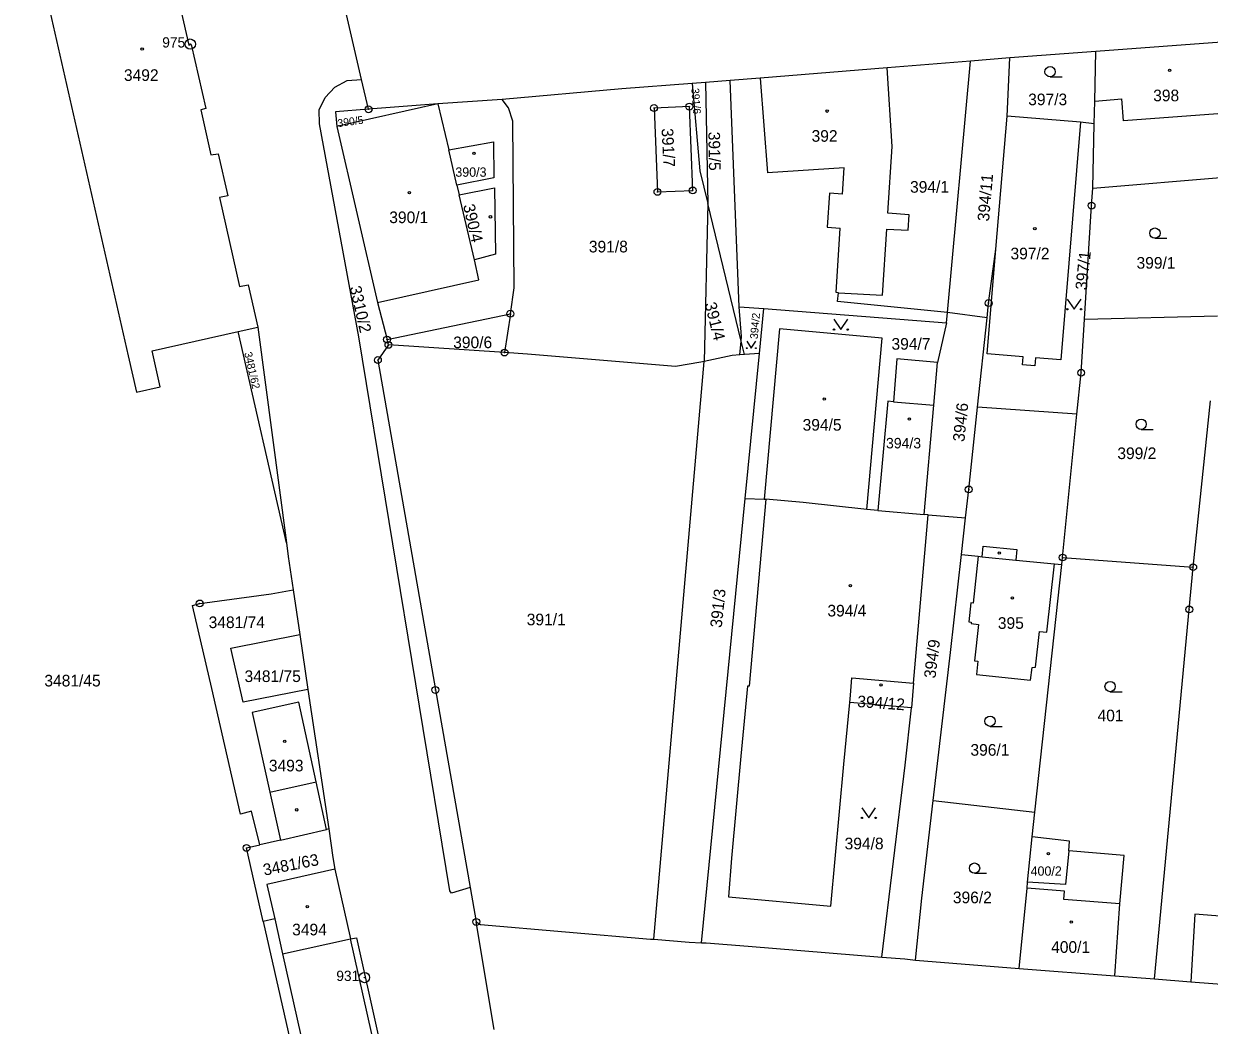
# Model space of a CAD drawing. Extents: x -733394 to -722299, y -1082822 to -1075049.
# Drawn here: x -728810.6 to -728637.6, y -1079569.2 to -1079423 of the extents above; entities that cross this region are included whole.
import ezdxf

# ---------------------------------------------------------------- set-up
doc = ezdxf.new("R2010")
doc.units = 0
for name, color, linetype in [('Hranice parcel', 7, 'Continuous'), ('Parcelní čísla', 7, 'Continuous'), ('Vnitřní kresba', 7, 'Continuous'), ('Značky bodu BP', 7, 'Continuous'), ('Značky budov', 7, 'Continuous'), ('Značky kultur', 7, 'Continuous')]:
    doc.layers.add(name, color=color, linetype=linetype)

msp = doc.modelspace()

# ---------------------------------------------------------------- linework, layer by layer
at = {"layer": 'Hranice parcel'}
for p, q in [((-728761.31, -1079431.12), (-728763.68, -1079421.02)), ((-728634.52, -1079425.57), (-728654.14, -1079427.05)), ((-728672.47, -1079428.42), (-728684.59, -1079429.42)), ((-728675.82, -1079465.12), (-728672.47, -1079428.42)), ((-728666.69, -1079427.94), (-728672.47, -1079428.42)), ((-728667.1, -1079436.49), (-728666.69, -1079427.94)), ((-728654.14, -1079427.05), (-728666.69, -1079427.94)), ((-728760.29, -1079435.47), (-728761.31, -1079431.12)), ((-728711.13, -1079431.57), (-728713.06, -1079431.7)), ((-728707.51, -1079431.29), (-728711.13, -1079431.57)), ((-728711.13, -1079431.57), (-728710.77, -1079449.21)), ((-728706.21, -1079464.29), (-728707.51, -1079431.29)), ((-728750.17, -1079434.66), (-728764.91, -1079437.98)), ((-728750.17, -1079434.66), (-728760.29, -1079435.47)), ((-728740.77, -1079434.03), (-728750.17, -1079434.66)), ((-728668.73, -1079455.87), (-728667.1, -1079436.49)), ((-728656.42, -1079437.37), (-728667.1, -1079436.49)), ((-728654.41, -1079437.57), (-728656.42, -1079437.37)), ((-728654.62, -1079447), (-728654.41, -1079437.57)), ((-728654.62, -1079447), (-728634.81, -1079445.33)), ((-728710.77, -1079449.21), (-728711.31, -1079472.31)), ((-728705.94, -1079469.31), (-728710.77, -1079449.21)), ((-728706.21, -1079464.29), (-728702.62, -1079464.57)), ((-728703.26, -1079471.13), (-728702.62, -1079464.57)), ((-728702.62, -1079464.57), (-728675.96, -1079466.63)), ((-728757.59, -1079469.09), (-728739.59, -1079465.32)), ((-728739.59, -1079465.32), (-728740.45, -1079470.99)), ((-728675.96, -1079466.63), (-728675.82, -1079465.12)), ((-728670.03, -1079465.9), (-728675.82, -1079465.12)), ((-728671.42, -1079478.94), (-728670.03, -1079465.9)), ((-728655.81, -1079466.1), (-728636.42, -1079465.62)), ((-728779.32, -1079467.93), (-728776.45, -1079467.29)), ((-728772.29, -1079498.78), (-728779.32, -1079467.93)), ((-728776.45, -1079467.29), (-728772.29, -1079498.78)), ((-728675.96, -1079466.63), (-728677.28, -1079472.44)), ((-728757.39, -1079469.87), (-728757.59, -1079469.09)), ((-728740.45, -1079470.99), (-728757.39, -1079469.87)), ((-728705.41, -1079471.27), (-728705.94, -1079469.31)), ((-728703.26, -1079471.13), (-728705.41, -1079471.27)), ((-728705.34, -1079492.29), (-728703.26, -1079471.13)), ((-728718.64, -1079556.65), (-728711.31, -1079472.31)), ((-728639.95, -1079502.32), (-728637.45, -1079478.04)), ((-728656.91, -1079480), (-728671.42, -1079478.94)), ((-728659.01, -1079500.91), (-728656.91, -1079480)), ((-728711.72, -1079557.15), (-728705.34, -1079492.29)), ((-728705.34, -1079492.29), (-728702.57, -1079492.38)), ((-728702.57, -1079492.38), (-728702.32, -1079492.4)), ((-728685.99, -1079494.03), (-728687.58, -1079493.89)), ((-728685.99, -1079494.03), (-728679.21, -1079494.65)), ((-728680.76, -1079519.27), (-728678.61, -1079494.7)), ((-728678.61, -1079494.7), (-728679.21, -1079494.65)), ((-728678.61, -1079494.7), (-728673.2, -1079495.14)), ((-728673.78, -1079500.48), (-728673.2, -1079495.14)), ((-728659.12, -1079501.95), (-728659.01, -1079500.91)), ((-728659.01, -1079500.91), (-728639.95, -1079502.32)), ((-728663.07, -1079538.1), (-728659.12, -1079501.95)), ((-728771.3, -1079505.65), (-728770.34, -1079512.13)), ((-728770.34, -1079512.13), (-728769.14, -1079520.18)), ((-728680.76, -1079519.27), (-728681.07, -1079522.85)), ((-728769.14, -1079520.18), (-728766.11, -1079540.53)), ((-728681.07, -1079522.85), (-728690.08, -1079522.07)), ((-728677.9, -1079536.39), (-728663.07, -1079538.1)), ((-728663.46, -1079541.7), (-728663.07, -1079538.1)), ((-728773.15, -1079542.16), (-728766.41, -1079540.6)), ((-728766.11, -1079540.53), (-728766.41, -1079540.6)), ((-728773.15, -1079542.16), (-728776.18, -1079542.87)), ((-728664.11, -1079548.29), (-728663.46, -1079541.7)), ((-728745.47, -1079549.07), (-728744.57, -1079554.12)), ((-728741.94, -1079569.84), (-728744.57, -1079554.12)), ((-728680.48, -1079559.7), (-728665.36, -1079560.91)), ((-728665.36, -1079560.91), (-728651.39, -1079561.97)), ((-728651.39, -1079561.97), (-728645.61, -1079562.41)), ((-728645.61, -1079562.41), (-728640.32, -1079562.88))]:
    msp.add_line(p, q, dxfattribs=at)
for points in [[(-728811.48, -1079384.78), (-728810.87, -1079384.64), (-728806.7, -1079383.67), (-728802.64, -1079382.73), (-728796.56, -1079381.33), (-728794.43, -1079391.25), (-728794.08, -1079391.15), (-728791.96, -1079400.58), (-728792.3, -1079400.68), (-728786.5, -1079426.09), (-728786.16, -1079426), (-728784.04, -1079435.36), (-728784.77, -1079435.57), (-728783.29, -1079442.14), (-728782.22, -1079441.95), (-728780.82, -1079448.13), (-728782.06, -1079448.35), (-728779.11, -1079461.33), (-728777.84, -1079461.1), (-728776.45, -1079467.29)], [(-728814.87, -1079385.56), (-728812.63, -1079395.4), (-728795.36, -1079471.49), (-728794.16, -1079476.76), (-728790.7, -1079475.99), (-728791.89, -1079470.72), (-728779.32, -1079467.93)], [(-728654.41, -1079437.57), (-728654.31, -1079434.28), (-728654.14, -1079427.05)], [(-728684.59, -1079429.42), (-728703.13, -1079430.95), (-728707.51, -1079431.29)], [(-728675.82, -1079465.12), (-728691.87, -1079463.51), (-728691.73, -1079462.25), (-728685.27, -1079462.61), (-728684.65, -1079452.95), (-728681.56, -1079453.14), (-728681.41, -1079450.86), (-728684.5, -1079450.66), (-728683.87, -1079440.89), (-728684.59, -1079429.42)], [(-728745.47, -1079549.07), (-728748.17, -1079549.92), (-728748.44, -1079549.56), (-728761.69, -1079468.7), (-728767.44, -1079437.59), (-728767.48, -1079435.54), (-728766.63, -1079433.75), (-728765.2, -1079432.23), (-728763.41, -1079431.29), (-728761.31, -1079431.12)], [(-728713.06, -1079431.7), (-728723.33, -1079432.48), (-728740.77, -1079434.03)], [(-728713.06, -1079431.7), (-728711.93, -1079444.47), (-728710.77, -1079449.21)], [(-728739.59, -1079465.32), (-728739.02, -1079461.52), (-728739.22, -1079437.2), (-728739.88, -1079435.26), (-728740.77, -1079434.03)], [(-728712.99, -1079447.32), (-728713.48, -1079435.08), (-728718.63, -1079435.29), (-728718.13, -1079447.53), (-728712.99, -1079447.32)], [(-728760.29, -1079435.47), (-728765.12, -1079435.84), (-728764.91, -1079437.98)], [(-728764.91, -1079437.98), (-728759, -1079463.66), (-728757.59, -1079469.09)], [(-728656.42, -1079437.37), (-728659.29, -1079472.05), (-728662.95, -1079471.74), (-728663.05, -1079472.94), (-728664.86, -1079472.79), (-728664.76, -1079471.59), (-728670.01, -1079471.15), (-728668.73, -1079455.87)], [(-728747.42, -1079446.55), (-728748.57, -1079441.39), (-728742.06, -1079440.22), (-728741.99, -1079445.49), (-728747.42, -1079446.55)], [(-728741.75, -1079456.62), (-728744.81, -1079457.44), (-728747.09, -1079447.96), (-728741.93, -1079446.94), (-728741.75, -1079456.62)], [(-728655.81, -1079466.1), (-728654.79, -1079449.53), (-728654.62, -1079447)], [(-728670.03, -1079465.9), (-728669.8, -1079463.76), (-728668.73, -1079455.87)], [(-728705.94, -1079469.31), (-728705.88, -1079468.62), (-728706.21, -1079464.29)], [(-728656.91, -1079480), (-728656.3, -1079473.94), (-728655.81, -1079466.1)], [(-728687.58, -1079493.89), (-728685.33, -1079468.87), (-728700.34, -1079467.52), (-728702.57, -1079492.38)], [(-728757.39, -1079469.87), (-728758.93, -1079472.08), (-728750.54, -1079520.25), (-728745.47, -1079549.07)], [(-728711.31, -1079472.31), (-728711.82, -1079472.4), (-728715.48, -1079473.03), (-728737.1, -1079471.2), (-728740.45, -1079470.99)], [(-728705.41, -1079471.27), (-728706.11, -1079471.33), (-728707.25, -1079471.43), (-728711.31, -1079472.31)], [(-728677.28, -1079472.44), (-728683.18, -1079471.92), (-728683.7, -1079478.16), (-728684.5, -1079478.09), (-728685.99, -1079494.03)], [(-728679.21, -1079494.65), (-728677.82, -1079478.69), (-728677.28, -1079472.44)], [(-728673.2, -1079495.14), (-728672.71, -1079490.98), (-728671.42, -1079478.94)], [(-728702.32, -1079492.4), (-728704.76, -1079519.7), (-728705.01, -1079519.68), (-728705.98, -1079529.91), (-728706.67, -1079537.37), (-728707.34, -1079544.82), (-728707.77, -1079550.46), (-728692.83, -1079551.83), (-728690.91, -1079531.06), (-728690.08, -1079522.07)], [(-728687.58, -1079493.89), (-728696.86, -1079492.89), (-728702.32, -1079492.4)], [(-728772.29, -1079498.78), (-728772.03, -1079500.77), (-728771.3, -1079505.65)], [(-728677.9, -1079536.39), (-728675.39, -1079514.77), (-728673.78, -1079500.48)], [(-728673.78, -1079500.48), (-728671.31, -1079500.73), (-728672.04, -1079507.59), (-728672.38, -1079507.55), (-728672.67, -1079510.31), (-728672.34, -1079510.34), (-728672.36, -1079510.54), (-728671.27, -1079510.67), (-728671.86, -1079516), (-728671.36, -1079516.06), (-728671.58, -1079517.97), (-728663.67, -1079518.8), (-728663.45, -1079516.96), (-728662.94, -1079516.94), (-728662.37, -1079511.69), (-728661.3, -1079511.82), (-728660.21, -1079501.84), (-728659.12, -1079501.95)], [(-728645.61, -1079562.41), (-728643.57, -1079540.69), (-728640.52, -1079508.5), (-728639.95, -1079502.32)], [(-728776.18, -1079542.87), (-728777.38, -1079537.93), (-728778.98, -1079538.36), (-728783.16, -1079520.06), (-728785.96, -1079507.9), (-728784.93, -1079507.62), (-728774.48, -1079506.21), (-728771.3, -1079505.65)], [(-728769.14, -1079520.18), (-728778.57, -1079522.05), (-728780.39, -1079514.16), (-728770.34, -1079512.13)], [(-728690.08, -1079522.07), (-728689.98, -1079521.02), (-728689.75, -1079518.49), (-728680.76, -1079519.27)], [(-728766.41, -1079540.6), (-728767.92, -1079533.68), (-728770.49, -1079522.03), (-728777.28, -1079523.53), (-728774.71, -1079535.18), (-728773.15, -1079542.16)], [(-728685.38, -1079559.24), (-728681.99, -1079531.25), (-728681.07, -1079522.85)], [(-728680.48, -1079559.7), (-728679.56, -1079550.63), (-728677.9, -1079536.39)], [(-728766.11, -1079540.53), (-728765.49, -1079544.71), (-728765.21, -1079546.41)], [(-728658.11, -1079543.75), (-728657.98, -1079542.35), (-728663.46, -1079541.7)], [(-728775.67, -1079554.04), (-728778.1, -1079543.31), (-728776.18, -1079542.87)], [(-728658.11, -1079543.75), (-728658.59, -1079548.64), (-728664.11, -1079548.29)], [(-728651.39, -1079561.97), (-728650.64, -1079551.49), (-728650.04, -1079544.43), (-728658.11, -1079543.75)], [(-728765.21, -1079546.41), (-728775.12, -1079548.64), (-728773.99, -1079553.66), (-728775.67, -1079554.04)], [(-728765.21, -1079546.41), (-728762.92, -1079556.57), (-728762.06, -1079556.42), (-728747.1, -1079623.57)], [(-728665.36, -1079560.91), (-728664.19, -1079549.19), (-728664.11, -1079548.29)], [(-728630.63, -1079553.7), (-728630.62, -1079553.58), (-728632.34, -1079553.44), (-728632.35, -1079553.57), (-728639.71, -1079553), (-728640.32, -1079562.88)], [(-728775.67, -1079554.04), (-728760.68, -1079620.17), (-728759.34, -1079619.86), (-728757.89, -1079626.24)], [(-728744.57, -1079554.12), (-728743.97, -1079554.51), (-728719.14, -1079556.61), (-728718.64, -1079556.65)], [(-728718.64, -1079556.65), (-728713.52, -1079557.08), (-728711.72, -1079557.15)], [(-728711.72, -1079557.15), (-728711.03, -1079557.18), (-728704.91, -1079557.66), (-728685.38, -1079559.24)], [(-728685.38, -1079559.24), (-728682.02, -1079559.53), (-728680.48, -1079559.7)], [(-728640.32, -1079562.88), (-728624.25, -1079564.09), (-728608.2, -1079565.45)]]:
    msp.add_lwpolyline(points, dxfattribs=at)
at = {"layer": 'Vnitřní kresba'}
for p, q in [((-728703.13, -1079430.95), (-728702.06, -1079444.74)), ((-728750.17, -1079434.66), (-728748.57, -1079441.39)), ((-728654.31, -1079434.28), (-728650.38, -1079433.95)), ((-728650.14, -1079437.15), (-728650.38, -1079433.95)), ((-728633.67, -1079435.92), (-728650.14, -1079437.15)), ((-728690.88, -1079444.02), (-728702.06, -1079444.74)), ((-728691.13, -1079447.87), (-728690.88, -1079444.02)), ((-728747.42, -1079446.55), (-728747.09, -1079447.96)), ((-728693.03, -1079447.73), (-728693.35, -1079452.68)), ((-728691.13, -1079447.87), (-728693.03, -1079447.73)), ((-728693.35, -1079452.68), (-728691.45, -1079452.83)), ((-728692.03, -1079462.23), (-728691.45, -1079452.83)), ((-728744.22, -1079460.38), (-728744.81, -1079457.44)), ((-728759, -1079463.66), (-728744.22, -1079460.38)), ((-728691.73, -1079462.25), (-728692.03, -1079462.23)), ((-728706.11, -1079471.33), (-728705.94, -1079469.31)), ((-728683.7, -1079478.16), (-728677.82, -1079478.69)), ((-728670.74, -1079500.79), (-728670.59, -1079499.26)), ((-728670.59, -1079499.26), (-728665.7, -1079499.75)), ((-728671.31, -1079500.73), (-728670.74, -1079500.79)), ((-728670.74, -1079500.79), (-728665.85, -1079501.28)), ((-728665.7, -1079499.75), (-728665.85, -1079501.28)), ((-728665.85, -1079501.28), (-728660.21, -1079501.84)), ((-728774.71, -1079535.18), (-728767.92, -1079533.68)), ((-728658.74, -1079549.65), (-728664.19, -1079549.19)), ((-728658.83, -1079550.83), (-728658.74, -1079549.65)), ((-728650.64, -1079551.49), (-728658.83, -1079550.83)), ((-728773.99, -1079553.66), (-728772.83, -1079558.8)), ((-728772.83, -1079558.8), (-728762.92, -1079556.57)), ((-728753.08, -1079600.28), (-728762.92, -1079556.57)), ((-728772.83, -1079558.8), (-728762.94, -1079602.68))]:
    msp.add_line(p, q, dxfattribs=at)
at = {"layer": 'Značky bodu BP'}
for centre, radius in [((-728786.3, -1079425.95), 0.75), ((-728786.3, -1079425.95), 0.03), ((-728760.29, -1079435.47), 0.5), ((-728718.63, -1079435.29), 0.5), ((-728718.63, -1079435.29), 0.0303), ((-728713.48, -1079435.08), 0.5), ((-728713.48, -1079435.08), 0.0303), ((-728760.29, -1079435.47), 0.0303), ((-728718.13, -1079447.53), 0.5), ((-728712.99, -1079447.32), 0.5), ((-728712.99, -1079447.32), 0.0303), ((-728718.13, -1079447.53), 0.0303), ((-728654.79, -1079449.53), 0.5), ((-728654.79, -1079449.53), 0.0303), ((-728669.8, -1079463.76), 0.5), ((-728669.8, -1079463.76), 0.0303), ((-728739.59, -1079465.32), 0.5), ((-728739.59, -1079465.32), 0.0303), ((-728757.59, -1079469.09), 0.5), ((-728757.39, -1079469.87), 0.5), ((-728757.59, -1079469.09), 0.0303), ((-728757.39, -1079469.87), 0.0303), ((-728758.93, -1079472.08), 0.5), ((-728740.45, -1079470.99), 0.5), ((-728740.45, -1079470.99), 0.0303), ((-728758.93, -1079472.08), 0.0303), ((-728656.3, -1079473.94), 0.5), ((-728656.3, -1079473.94), 0.0303), ((-728672.71, -1079490.98), 0.5), ((-728672.71, -1079490.98), 0.0303), ((-728659.01, -1079500.91), 0.5), ((-728659.01, -1079500.91), 0.0303), ((-728639.95, -1079502.32), 0.5), ((-728639.95, -1079502.32), 0.0303), ((-728784.93, -1079507.62), 0.5), ((-728784.93, -1079507.62), 0.0303), ((-728640.52, -1079508.5), 0.5), ((-728640.52, -1079508.5), 0.0303), ((-728750.54, -1079520.25), 0.5), ((-728750.54, -1079520.25), 0.0303), ((-728778.1, -1079543.31), 0.5), ((-728778.1, -1079543.31), 0.0303), ((-728744.57, -1079554.12), 0.5), ((-728744.57, -1079554.12), 0.0303), ((-728760.9, -1079562.24), 0.75), ((-728760.9, -1079562.24), 0.03)]:
    msp.add_circle(centre, radius, dxfattribs=at)
at = {"layer": 'Značky budov'}
for centre in [(-728793.33, -1079426.67), (-728643.4, -1079429.77), (-728693.37, -1079435.74), (-728744.91, -1079441.91), (-728754.34, -1079447.63), (-728742.5, -1079451.17), (-728663.06, -1079452.89), (-728693.78, -1079477.77), (-728681.37, -1079480.7), (-728668.26, -1079500.27), (-728689.98, -1079505.03), (-728666.33, -1079506.82), (-728685.5, -1079519.51), (-728772.52, -1079527.74), (-728770.77, -1079537.75), (-728661.08, -1079544.14), (-728769.23, -1079551.9), (-728657.74, -1079554.13)]:
    msp.add_circle(centre, 0.175, dxfattribs=at)
at = {"layer": 'Značky kultur'}
for p, q in [((-728660.84, -1079430.73), (-728659.09, -1079430.73)), ((-728645.53, -1079454.3), (-728643.78, -1079454.3)), ((-728647.54, -1079482.21), (-728645.79, -1079482.21)), ((-728652.08, -1079520.5), (-728650.33, -1079520.5)), ((-728669.6, -1079525.57), (-728667.85, -1079525.57)), ((-728671.86, -1079547.01), (-728670.11, -1079547.01))]:
    msp.add_line(p, q, dxfattribs=at)
for points in [[(-728658.32, -1079463.17), (-728657.32, -1079464.67), (-728656.32, -1079463.17)], [(-728692.37, -1079466.13), (-728691.37, -1079467.63), (-728690.37, -1079466.13)], [(-728705.11, -1079469.34), (-728704.44, -1079470.35), (-728703.77, -1079469.34)], [(-728688.29, -1079537.44), (-728687.29, -1079538.94), (-728686.29, -1079537.44)]]:
    msp.add_lwpolyline(points, dxfattribs=at)
for centre, radius in [((-728660.84, -1079429.98), 0.75), ((-728645.53, -1079453.55), 0.75), ((-728658.32, -1079464.67), 0.1), ((-728656.32, -1079464.67), 0.1), ((-728692.37, -1079467.63), 0.1), ((-728690.37, -1079467.63), 0.1), ((-728705.11, -1079470.35), 0.067), ((-728703.77, -1079470.35), 0.067), ((-728647.54, -1079481.46), 0.75), ((-728652.08, -1079519.75), 0.75), ((-728669.6, -1079524.82), 0.75), ((-728688.29, -1079538.94), 0.1), ((-728686.29, -1079538.94), 0.1), ((-728671.86, -1079546.26), 0.75)]:
    msp.add_circle(centre, radius, dxfattribs=at)

# ---------------------------------------------------------------- texts
at = {"layer": 'Parcelní čísla'}
for s, height, p in [('3492', 1.7, (-728795.99, -1079431.33)), ('397/3', 1.7, (-728664.03, -1079434.88)), ('398', 1.7, (-728645.79, -1079434.3)), ('392', 1.7, (-728695.64, -1079440.21)), ('390/3', 1.36, (-728747.63, -1079445.32)), ('394/1', 1.7, (-728681.27, -1079447.65)), ('390/1', 1.7, (-728757.27, -1079452.09)), ('391/8', 1.7, (-728728.14, -1079456.37)), ('397/2', 1.7, (-728666.61, -1079457.38)), ('399/1', 1.7, (-728648.22, -1079458.74)), ('390/6', 1.7, (-728747.94, -1079470.35)), ('394/7', 1.7, (-728683.98, -1079470.57)), ('394/5', 1.7, (-728696.95, -1079482.39)), ('394/3', 1.53, (-728684.78, -1079484.98)), ('399/2', 1.7, (-728651.02, -1079486.54)), ('394/4', 1.7, (-728693.33, -1079509.52)), ('3481/74', 1.7, (-728783.63, -1079511.22)), ('391/1', 1.7, (-728737.21, -1079510.81)), ('395', 1.7, (-728668.46, -1079511.33)), ('3481/45', 1.7, (-728807.6, -1079519.74)), ('3481/75', 1.7, (-728778.39, -1079519.09)), ('401', 1.7, (-728653.91, -1079524.83)), ('396/1', 1.7, (-728672.46, -1079529.85)), ('3493', 1.7, (-728774.84, -1079532.14)), ('394/8', 1.7, (-728690.82, -1079543.52)), ('400/2', 1.36, (-728663.68, -1079547.37)), ('396/2', 1.7, (-728675.02, -1079551.39)), ('3494', 1.7, (-728771.44, -1079556.08)), ('400/1', 1.7, (-728660.68, -1079558.63))]:
    msp.add_text(s, height=height, dxfattribs=at).set_placement(p)
for s, height, rotation, p in [('391/6', 1.139, 274, (-728713.19, -1079432.41)), ('390/5', 1.139, 8, (-728764.74, -1079438.08)), ('391/7', 1.7, 273, (-728717.54, -1079438.28)), ('391/5', 1.7, 271, (-728710.71, -1079438.76)), ('394/11', 1.7, 85, (-728669.75, -1079451.89)), ('390/4', 1.7, 283, (-728746.51, -1079449.51)), ('397/1', 1.7, 84, (-728655.47, -1079461.92)), ('3310/2', 1.7, 283, (-728763.07, -1079461.46)), ('391/4', 1.7, 284, (-728711.25, -1079463.86)), ('394/2', 1.139, 85, (-728703.5, -1079469.05)), ('3481/62', 1.139, 283, (-728778.45, -1079471.04)), ('394/6', 1.7, 84, (-728673.35, -1079484.08)), ('391/3', 1.7, 84, (-728708.76, -1079511.23)), ('394/9', 1.7, 83, (-728677.57, -1079518.63)), ('394/12', 1.7, 356, (-728689.02, -1079522.74)), ('3481/63', 1.7, 11, (-728775.51, -1079547.37))]:
    msp.add_text(s, height=height, rotation=rotation, dxfattribs=at).set_placement(p)
at = {"layer": 'Značky bodu BP'}
for s, p in [('975', (-728790.4, -1079426.45)), ('931', (-728765, -1079562.74))]:
    msp.add_text(s, height=1.5, dxfattribs=at).set_placement(p)

doc.saveas('drawing.dxf')
